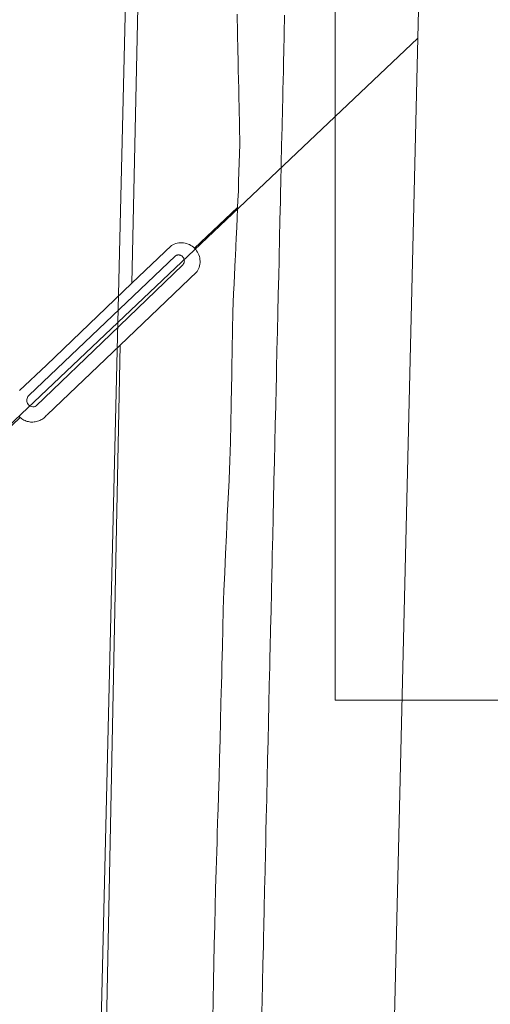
# Model space of a CAD drawing. Header units: metres. Extents: x 250001 to 257773, y 598992 to 609118.
# Tile 487 of 656: x 253767 to 253818, y 604496 to 604602. Entities that reach past the tile are written whole.
import ezdxf
from ezdxf.lldxf.tags import DXFTag

# ---------------------------------------------------------------- set-up
doc = ezdxf.new("R2010")
doc.units = ezdxf.units.M
for name, color, linetype, lineweight in [('B-WE-GR-BOUWLAND-GV', 252, 'Continuous', 13), ('B-WE-GR-GRAS-GV', 252, 'Continuous', 13), ('B-WE-KG-GRENS_PERCEEL-G', 150, 'KG-PERCEEL', 18), ('B-WE-OG-WATER-GV', 252, 'Continuous', 18), ('B-WE-OG-WATER_SLOOT-GV', 252, 'Continuous', 18), ('X-XX-AL-REFERENTIE-G', 7, 'Continuous', 18), ('X-XX-AL-TEKENBLAD_DEELKADER-G', 7, 'Continuous', 15)]:
    doc.layers.add(name, color=color, linetype=linetype, lineweight=lineweight)
doc.styles.get("Standard").update_dxf_attribs({"font": 'NLCS-ISO.ttf'})
tags = doc.linetypes.add('KG-PERCEEL', pattern='A,5.5,-2,["P",Standard,S=1.8,R=0,X=-0.5,Y=-0.9],-2,5.5,-2,[5,NLCS.SHX,S=0.75,R=0,X=0,Y=0],-2', length=19).pattern_tags.tags
tags[6] = DXFTag(74, 10)

# ---------------------------------------------------------------- blocks, each defined once
blk = doc.blocks.new('BS2021-132-Xref-KAD-20210617')
at = {"layer": 'B-WE-KG-GRENS_PERCEEL-G', "flags": 128}
for points in [[(253814.54, 604780.12), (253814.28, 604769.25), (253810.254, 604600.094)], [(253782.263, 604747.903), (253778.018, 604569.561)], [(253810.254, 604600.094), (253778.018, 604569.561)], [(253810.254, 604600.094), (253800.098, 604173.329)], [(253778.018, 604569.561), (253738.492, 604532.123), (253712.534, 604507.482)], [(253778.018, 604569.561), (253767.923, 604145.357)]]:
    blk.add_lwpolyline(points, dxfattribs=at)
blk = doc.blocks.new('BS2021-132-Xref-BGT-GRIJS-20210617-aangepast')
at = {"layer": 'B-WE-GR-BOUWLAND-GV', "flags": 128}
for points in [[(253763.951, 604555.924), (253767.512, 604559.342), (253767.42, 604559.428)], [(253767.448, 604562.234), (253770.34, 604564.97), (253779.524, 604573.753), (253783.004, 604733.534), (253785.981, 604920.396)], [(253769.81, 604146.875), (253778.26, 604567.101), (253770.406, 604559.631), (253770.327, 604559.533), (253770.243, 604559.44), (253770.152, 604559.353), (253770.056, 604559.271), (253769.956, 604559.196), (253769.85, 604559.128), (253769.741, 604559.066), (253769.628, 604559.011), (253769.511, 604558.964), (253769.392, 604558.924), (253769.27, 604558.892), (253769.147, 604558.868), (253769.022, 604558.851), (253768.897, 604558.843), (253768.771, 604558.842), (253768.646, 604558.85), (253768.521, 604558.865), (253768.397, 604558.888), (253768.275, 604558.919), (253768.156, 604558.958), (253768.039, 604559.005), (253767.925, 604559.058), (253767.815, 604559.119), (253767.709, 604559.187), (253767.608, 604559.261), (253767.512, 604559.342), (253763.951, 604555.924)]]:
    blk.add_lwpolyline(points, dxfattribs=at)
at = {"layer": 'B-WE-GR-GRAS-GV', "flags": 128}
for points in [[(253783.004, 604733.534), (253779.524, 604573.753), (253783.774, 604577.817), (253783.922, 604577.9), (253784.077, 604577.97), (253784.237, 604578.027), (253784.401, 604578.071), (253784.568, 604578.1), (253784.737, 604578.115), (253784.907, 604578.116), (253785.076, 604578.103), (253785.244, 604578.076), (253785.408, 604578.034), (253785.569, 604577.979), (253785.724, 604577.911), (253785.874, 604577.829), (253786.015, 604577.736), (253786.149, 604577.631), (253786.273, 604577.515), (253790.888, 604581.904), (253790.923, 604582.668), (253790.97, 604583.692), (253791.002, 604584.719), (253791.123, 604588.665), (253791.106, 604590.666), (253791.059, 604592.667), (253791.035, 604593.693), (253791.012, 604594.669), (253790.966, 604596.67), (253790.938, 604597.859), (253790.919, 604598.672), (253790.874, 604600.674), (253790.83, 604602.675)], [(253788.226, 604494.706), (253788.308, 604498.706), (253788.348, 604500.705), (253788.388, 604502.665), (253788.389, 604502.705), (253788.41, 604503.731), (253788.43, 604504.704), (253788.471, 604506.704), (253788.523, 604508.703), (253788.584, 604510.702), (253788.646, 604512.702), (253788.678, 604513.727), (253788.708, 604514.701), (253788.769, 604516.7), (253788.784, 604517.177), (253788.831, 604518.699), (253788.893, 604520.698), (253788.954, 604522.697), (253788.983, 604523.723), (253789.007, 604524.696), (253789.056, 604526.696), (253789.106, 604528.695), (253789.156, 604530.695), (253789.18, 604531.684), (253789.205, 604532.694), (253789.231, 604533.72), (253789.255, 604534.693), (253789.305, 604536.693), (253789.354, 604538.692), (253789.409, 604540.691), (253789.502, 604542.69), (253789.55, 604543.715), (253789.596, 604544.688), (253789.689, 604546.687), (253789.782, 604548.685), (253789.877, 604550.683), (253789.966, 604552.568), (253789.971, 604552.682), (253790.019, 604553.706), (253790.065, 604554.68), (253790.138, 604556.679), (253790.174, 604558.679), (253790.211, 604560.678), (253790.247, 604562.678), (253790.265, 604563.703), (253790.283, 604564.678), (253790.319, 604566.677), (253790.391, 604570.677), (253790.465, 604572.676), (253790.512, 604573.7), (253790.556, 604574.674), (253790.632, 604576.32), (253790.648, 604576.672), (253790.739, 604578.671), (253790.757, 604579.061), (253790.831, 604580.669), (253790.888, 604581.904), (253786.273, 604577.515), (253786.387, 604577.389), (253786.49, 604577.254), (253786.581, 604577.111), (253786.66, 604576.96), (253786.726, 604576.804), (253786.778, 604576.642), (253786.817, 604576.477), (253786.842, 604576.309), (253786.853, 604576.139), (253786.849, 604575.97), (253786.831, 604575.801), (253786.799, 604575.634), (253786.753, 604575.47), (253786.693, 604575.311), (253786.62, 604575.158), (253786.535, 604575.011), (253781.54, 604570.22), (253778.26, 604567.101), (253769.81, 604146.875)]]:
    blk.add_lwpolyline(points, dxfattribs=at)
at = {"layer": 'B-WE-OG-WATER-GV', "flags": 128}
blk.add_lwpolyline([(253795.945, 604602.558), (253795.899, 604600.558), (253795.854, 604598.559), (253795.835, 604597.747), (253795.808, 604596.559), (253795.762, 604594.56), (253795.74, 604593.585), (253795.716, 604592.56), (253795.671, 604590.561), (253795.625, 604588.561), (253795.579, 604586.562), (253795.534, 604584.562), (253795.511, 604583.588), (253795.488, 604582.563), (253795.442, 604580.563), (253795.397, 604578.564), (253795.351, 604576.564), (253795.343, 604576.212), (253795.305, 604574.565), (253795.283, 604573.59), (253795.259, 604572.565), (253795.214, 604570.566), (253795.168, 604568.566), (253795.122, 604566.567), (253795.077, 604564.567), (253795.054, 604563.593), (253795.031, 604562.568), (253794.985, 604560.568), (253794.94, 604558.569), (253794.894, 604556.57), (253794.848, 604554.57), (253794.826, 604553.596), (253794.802, 604552.571), (253794.8, 604552.457), (253794.757, 604550.571), (253794.711, 604548.572), (253794.665, 604546.572), (253794.62, 604544.573), (253794.597, 604543.599), (253794.574, 604542.573), (253794.528, 604540.574), (253794.483, 604538.574), (253794.437, 604536.575), (253794.391, 604534.575), (253794.369, 604533.601), (253794.345, 604532.576), (253794.322, 604531.566), (253794.299, 604530.576), (253794.254, 604528.577), (253794.208, 604526.577), (253794.162, 604524.578), (253794.14, 604523.604), (253794.116, 604522.578), (253794.07, 604520.579), (253794.025, 604518.579), (253793.99, 604517.057), (253793.979, 604516.58), (253793.933, 604514.581), (253793.911, 604513.607), (253793.887, 604512.581), (253793.841, 604510.582), (253793.796, 604508.582), (253793.75, 604506.583), (253793.704, 604504.583), (253793.682, 604503.61), (253793.658, 604502.584), (253793.657, 604502.544), (253793.612, 604500.584), (253793.567, 604498.585), (253793.521, 604496.585), (253793.475, 604494.586)], dxfattribs=at)
at = {"layer": 'B-WE-OG-WATER_SLOOT-GV', "flags": 128}
for points in [[(253790.83, 604602.675), (253790.874, 604600.674), (253790.919, 604598.672), (253790.938, 604597.859), (253790.966, 604596.67), (253791.012, 604594.669), (253791.035, 604593.693), (253791.059, 604592.667), (253791.106, 604590.666), (253791.123, 604588.665), (253791.002, 604584.719), (253790.97, 604583.692), (253790.923, 604582.668), (253790.888, 604581.904), (253790.831, 604580.669), (253790.757, 604579.061), (253790.739, 604578.671), (253790.648, 604576.672), (253790.632, 604576.32), (253790.556, 604574.674), (253790.512, 604573.7), (253790.465, 604572.676), (253790.391, 604570.677), (253790.319, 604566.677), (253790.283, 604564.678), (253790.265, 604563.703), (253790.247, 604562.678), (253790.211, 604560.678), (253790.174, 604558.679), (253790.138, 604556.679), (253790.065, 604554.68), (253790.019, 604553.706), (253789.971, 604552.682), (253789.966, 604552.568), (253789.877, 604550.683), (253789.782, 604548.685), (253789.689, 604546.687), (253789.596, 604544.688), (253789.55, 604543.715), (253789.502, 604542.69), (253789.409, 604540.691), (253789.354, 604538.692), (253789.305, 604536.693), (253789.255, 604534.693), (253789.231, 604533.72), (253789.205, 604532.694), (253789.18, 604531.684), (253789.156, 604530.695), (253789.106, 604528.695), (253789.056, 604526.696), (253789.007, 604524.696), (253788.983, 604523.723), (253788.954, 604522.697), (253788.893, 604520.698), (253788.831, 604518.699), (253788.784, 604517.177), (253788.769, 604516.7), (253788.708, 604514.701), (253788.678, 604513.727), (253788.646, 604512.702), (253788.584, 604510.702), (253788.523, 604508.703), (253788.471, 604506.704), (253788.43, 604504.704), (253788.41, 604503.731), (253788.389, 604502.705), (253788.388, 604502.665), (253788.348, 604500.705), (253788.308, 604498.706), (253788.226, 604494.706)], [(253793.475, 604494.586), (253793.521, 604496.585), (253793.567, 604498.585), (253793.612, 604500.584), (253793.657, 604502.544), (253793.658, 604502.584), (253793.682, 604503.61), (253793.704, 604504.583), (253793.75, 604506.583), (253793.796, 604508.582), (253793.841, 604510.582), (253793.887, 604512.581), (253793.911, 604513.607), (253793.933, 604514.581), (253793.979, 604516.58), (253793.99, 604517.057), (253794.025, 604518.579), (253794.07, 604520.579), (253794.116, 604522.578), (253794.14, 604523.604), (253794.162, 604524.578), (253794.208, 604526.577), (253794.254, 604528.577), (253794.299, 604530.576), (253794.322, 604531.566), (253794.345, 604532.576), (253794.369, 604533.601), (253794.391, 604534.575), (253794.437, 604536.575), (253794.483, 604538.574), (253794.528, 604540.574), (253794.574, 604542.573), (253794.597, 604543.599), (253794.62, 604544.573), (253794.665, 604546.572), (253794.711, 604548.572), (253794.757, 604550.571), (253794.8, 604552.457), (253794.802, 604552.571), (253794.826, 604553.596), (253794.848, 604554.57), (253794.894, 604556.57), (253794.94, 604558.569), (253794.985, 604560.568), (253795.031, 604562.568), (253795.054, 604563.593), (253795.077, 604564.567), (253795.122, 604566.567), (253795.168, 604568.566), (253795.214, 604570.566), (253795.259, 604572.565), (253795.283, 604573.59), (253795.305, 604574.565), (253795.343, 604576.212), (253795.351, 604576.564), (253795.397, 604578.564), (253795.442, 604580.563), (253795.488, 604582.563), (253795.511, 604583.588), (253795.534, 604584.562), (253795.579, 604586.562), (253795.625, 604588.561), (253795.671, 604590.561), (253795.716, 604592.56), (253795.74, 604593.585), (253795.762, 604594.56), (253795.808, 604596.559), (253795.835, 604597.747), (253795.854, 604598.559), (253795.899, 604600.558), (253795.945, 604602.558)], [(253767.42, 604559.428), (253767.512, 604559.342), (253767.608, 604559.261), (253767.709, 604559.187), (253767.815, 604559.119), (253767.925, 604559.058), (253768.039, 604559.005), (253768.156, 604558.958), (253768.275, 604558.919), (253768.397, 604558.888), (253768.521, 604558.865), (253768.646, 604558.85), (253768.771, 604558.842), (253768.897, 604558.843), (253769.022, 604558.851), (253769.147, 604558.868), (253769.27, 604558.892), (253769.392, 604558.924), (253769.511, 604558.964), (253769.628, 604559.011), (253769.741, 604559.066), (253769.85, 604559.128), (253769.956, 604559.196), (253770.056, 604559.271), (253770.152, 604559.353), (253770.243, 604559.44), (253770.327, 604559.533), (253770.406, 604559.631), (253778.26, 604567.101), (253781.54, 604570.22), (253786.535, 604575.011), (253786.62, 604575.158), (253786.693, 604575.311), (253786.753, 604575.47), (253786.799, 604575.634), (253786.831, 604575.801), (253786.849, 604575.97), (253786.853, 604576.139), (253786.842, 604576.309), (253786.817, 604576.477), (253786.778, 604576.642), (253786.726, 604576.804), (253786.66, 604576.96), (253786.581, 604577.111), (253786.49, 604577.254), (253786.387, 604577.389), (253786.273, 604577.515), (253786.149, 604577.631), (253786.015, 604577.736), (253785.874, 604577.829), (253785.724, 604577.911), (253785.569, 604577.979), (253785.408, 604578.034), (253785.244, 604578.076), (253785.076, 604578.103), (253784.907, 604578.116), (253784.737, 604578.115), (253784.568, 604578.1), (253784.401, 604578.071), (253784.237, 604578.027), (253784.077, 604577.97), (253783.922, 604577.9), (253783.774, 604577.817), (253779.524, 604573.753), (253770.34, 604564.97), (253767.448, 604562.234)]]:
    blk.add_lwpolyline(points, dxfattribs=at)
for points in [[(253768.608, 604560.561), (253768.533, 604560.611), (253768.441, 604560.671), (253768.297, 604560.825), (253768.259, 604560.931), (253768.236, 604561.041), (253768.228, 604561.153), (253768.237, 604561.265), (253768.262, 604561.375), (253768.302, 604561.48), (253768.356, 604561.578), (253768.424, 604561.668), (253768.479, 604561.725), (253784.179, 604576.69), (253784.225, 604576.719), (253784.273, 604576.745), (253784.324, 604576.766), (253784.376, 604576.782), (253784.429, 604576.794), (253784.483, 604576.801), (253784.538, 604576.804), (253784.592, 604576.801), (253784.646, 604576.794), (253784.7, 604576.783), (253784.752, 604576.767), (253784.802, 604576.746), (253784.851, 604576.721), (253784.897, 604576.692), (253784.94, 604576.659), (253784.981, 604576.622), (253785.018, 604576.582), (253785.051, 604576.539), (253785.081, 604576.493), (253785.107, 604576.445), (253785.128, 604576.395), (253785.144, 604576.343), (253785.157, 604576.289), (253785.164, 604576.235), (253785.167, 604576.181), (253785.165, 604576.126), (253785.158, 604576.072), (253785.147, 604576.019), (253785.131, 604575.967), (253785.111, 604575.916), (253785.086, 604575.868), (253785.057, 604575.821), (253785.024, 604575.778), (253784.988, 604575.737), (253777.227, 604568.256), (253769.234, 604560.571), (253769.143, 604560.506), (253769.03, 604560.479), (253768.873, 604560.479), (253768.71, 604560.511)], [(253784.988, 604575.737), (253785.024, 604575.778), (253785.057, 604575.821), (253785.086, 604575.868), (253785.111, 604575.916), (253785.131, 604575.967), (253785.147, 604576.019), (253785.158, 604576.072), (253785.165, 604576.126), (253785.167, 604576.181), (253785.164, 604576.235), (253785.157, 604576.289), (253785.144, 604576.343), (253785.128, 604576.395), (253785.107, 604576.445), (253785.081, 604576.493), (253785.051, 604576.539), (253785.018, 604576.582), (253784.981, 604576.622), (253784.94, 604576.659), (253784.897, 604576.692), (253784.851, 604576.721), (253784.802, 604576.746), (253784.752, 604576.767), (253784.7, 604576.783), (253784.646, 604576.794), (253784.592, 604576.801), (253784.538, 604576.804), (253784.483, 604576.801), (253784.429, 604576.794), (253784.376, 604576.782), (253784.324, 604576.766), (253784.273, 604576.745), (253784.225, 604576.719), (253784.179, 604576.69), (253768.479, 604561.725), (253768.424, 604561.668), (253768.356, 604561.578), (253768.302, 604561.48), (253768.262, 604561.375), (253768.237, 604561.265), (253768.228, 604561.153), (253768.236, 604561.041), (253768.259, 604560.931), (253768.297, 604560.825), (253768.441, 604560.671), (253768.533, 604560.611), (253768.608, 604560.561), (253768.71, 604560.511), (253768.873, 604560.479), (253769.03, 604560.479), (253769.143, 604560.506), (253769.234, 604560.571), (253777.227, 604568.256)]]:
    blk.add_lwpolyline(points, close=True, dxfattribs=at)

msp = doc.modelspace()

# ---------------------------------------------------------------- linework, layer by layer
at = {"layer": 'X-XX-AL-TEKENBLAD_DEELKADER-G', "elevation": -7055.85, "flags": 128}
msp.add_lwpolyline([(253801.376, 604664.953), (253949.126, 604664.953), (253949.126, 604528.953), (253801.376, 604528.953)], close=True, dxfattribs=at)

# ---------------------------------------------------------------- block references
at = {"layer": 'X-XX-AL-REFERENTIE-G'}
for name in ['BS2021-132-Xref-BGT-GRIJS-20210617-aangepast', 'BS2021-132-Xref-KAD-20210617']:
    msp.add_blockref(name, (0, 0), dxfattribs=at)

doc.saveas('drawing.dxf')
